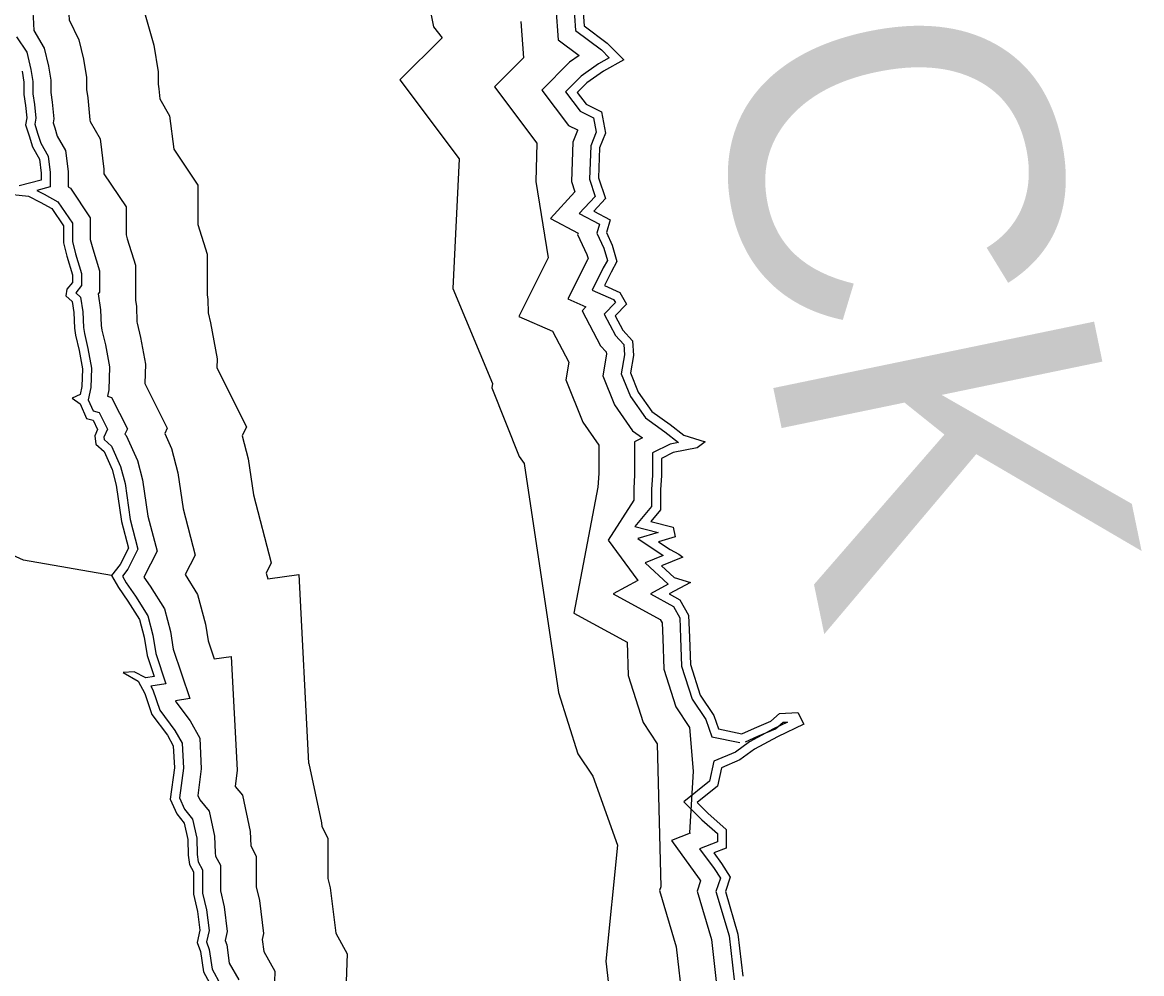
# Model space of a CAD drawing. Extents: x 2104537 to 2336408, y 34176 to 229611.
# Drawn here: x 2309757 to 2312627, y 163923 to 166362 of the extents above; entities that cross this region are included whole.
import ezdxf

# ---------------------------------------------------------------- set-up
doc = ezdxf.new("R2010")
doc.units = 0
for name, color, linetype in [('Exist Hydrographic Buffer Line', 7, 'Continuous'), ('Exist Hydrographic Creek Single Shore', 7, 'Continuous'), ('Exist Hydrographic River Shore', 7, 'Continuous'), ('Exist Hydrographic River Shore Label', 7, 'Continuous')]:
    doc.layers.add(name, color=color, linetype=linetype)

msp = doc.modelspace()

# ---------------------------------------------------------------- linework, layer by layer
at = {"layer": 'Exist Hydrographic Buffer Line'}
for points in [[(2309739.7, 166878.4), (2309783, 166842.4), (2309789.1, 166744), (2309801.3, 166703.2), (2309798.1, 166661.6), (2309809.7, 166642.9), (2309835.8, 166583.5), (2309846, 166544.4), (2309869.4, 166493.3), (2309872.2, 166434), (2309876.6, 166382.4), (2309877.4, 166368.4), (2309902.3, 166317.8)], [(2310748.8, 166665.9), (2310811.5, 166350.4), (2310833.6, 166322.8), (2310725.4, 166214.5), (2310877.1, 166012.1), (2310860.8, 165679.8), (2310962.8, 165436.5), (2310960.9, 165425.2), (2311031.3, 165249.2), (2311044, 165231.1), (2311131.7, 164643.7), (2311181.5, 164486.6), (2311219.7, 164429.3), (2311282.8, 164252.5)], [(2309748.8, 166553.3), (2309759.1, 166513.5), (2309778.5, 166471.2), (2309780.5, 166427.8), (2309785, 166375.9), (2309786.9, 166341.3), (2309813, 166296.3)], [(2310067.1, 166399.1), (2310094.6, 166304.2), (2310105.4, 166235.5), (2310105.4, 166204.2), (2310107.4, 166192.1), (2310109.9, 166165.9), (2310134.5, 166122.7), (2310145.2, 166036.9), (2310206.8, 165944.5), (2310206.8, 165843.9), (2310230.6, 165767.5), (2310230.6, 165663.9), (2310232.6, 165651.4), (2310233.9, 165617.4), (2310239.8, 165591.6), (2310257, 165499.7), (2310256.2, 165476.5), (2310331.8, 165325.4), (2310321, 165301.6), (2310336.1, 165243.3), (2310349.5, 165151.1), (2310395.2, 164975.9), (2310382.2, 164950), (2310386.2, 164935), (2310465.8, 164946.4), (2310491.2, 164462.5), (2310491.8, 164461.8), (2310524.3, 164309.8), (2310524.7, 164299.9), (2310540.6, 164270.4), (2310540.6, 164166.5), (2310546.1, 164142.8), (2310560.7, 164026.3), (2310590.1, 163973.7), (2310587.5, 163903)], [(2311125.3, 166399.3), (2311130.9, 166317.3), (2311184.6, 166277), (2311160.4, 166259.9), (2311089.2, 166188.7), (2311157.1, 166098.1), (2311180.5, 166086.4), (2311180.7, 166085.2), (2311168.7, 166055.1), (2311165.4, 165954), (2311174.1, 165927.5), (2311111, 165859.2), (2311181.9, 165821.6), (2311180.9, 165818.6), (2311204.7, 165767), (2311207.7, 165757), (2311205.9, 165753.7), (2311155.5, 165653), (2311202, 165632.7), (2311192.1, 165622.7), (2311239.9, 165532.9), (2311254.4, 165517), (2311254.7, 165511.8), (2311245.4, 165456), (2311275.4, 165381.1), (2311321.5, 165315.1), (2311347.4, 165296.7), (2311327, 165286.6), (2311327, 165201.8), (2311324.6, 165167), (2311324.6, 165137.4), (2311259.5, 165034.3), (2311335.1, 164930.9), (2311272, 164896.5), (2311392.7, 164830.6), (2311397.3, 164822.5), (2311399, 164782.1), (2311401.8, 164703.5), (2311432.4, 164607), (2311467.9, 164553.9)], [(2311170.1, 166416.7), (2311175.3, 166341.4), (2311241.9, 166291.4), (2311261.7, 166271.7), (2311234.7, 166256.2), (2311190.1, 166224.7), (2311149.8, 166184.4), (2311187.3, 166134.3), (2311221.6, 166117.2), (2311228.3, 166080.4), (2311214.4, 166045.5), (2311211.6, 165960.5), (2311226.1, 165916.1), (2311185.2, 165871.8), (2311236.9, 165844.4), (2311230, 165821.9), (2311247.9, 165783.2), (2311257.1, 165751.8), (2311246.6, 165732.4), (2311218.2, 165675.7), (2311273.2, 165651.7), (2311277.9, 165643.6), (2311248.6, 165614.3), (2311277.8, 165559.6), (2311299.1, 165536.1), (2311300.9, 165509.5), (2311292.8, 165461.1), (2311316.1, 165403), (2311354.6, 165348), (2311404.5, 165312.5), (2311439.4, 165285.1), (2311418.2, 165280.8), (2311373, 165258.2), (2311373, 165200.1), (2311370.5, 165165.4), (2311370.5, 165120.8), (2311327.9, 165069.6), (2311387.2, 165054.1), (2311334.9, 165038.7), (2311400.3, 164995.1), (2311353.9, 164976.1), (2311413.2, 164921.3), (2311367.8, 164896.5), (2311426.3, 164864.6), (2311442.7, 164835.4), (2311444.9, 164783.9), (2311447.5, 164711.4), (2311474.3, 164627.1), (2311509.2, 164574.6), (2311525, 164530.4), (2311597.1, 164515.4)], [(2311035.6, 166364.3), (2311042, 166271.4), (2310967.9, 166197.3), (2311076.7, 166052.2), (2311073.5, 165954), (2311105.4, 165758.2), (2311030.2, 165607.6), (2311116.1, 165570), (2311158.1, 165491.1), (2311150.6, 165445.7), (2311194, 165337.1), (2311235.2, 165278.3), (2311235.2, 165205.1), (2311232.7, 165170.7), (2311171.1, 164846.9), (2311307.5, 164772.5), (2311310.5, 164687.6), (2311348.8, 164566.9), (2311385.1, 164512.3)], [(2309741.8, 166325.4), (2309768.4, 166285.5)], [(2309902.3, 166317.8), (2309914.3, 166268.3), (2309921.7, 166221.1), (2309921.7, 166189.8), (2309925, 166169.1), (2309930.4, 166111.9), (2309930.3, 166111.3), (2309931.4, 166107.8), (2309956.7, 166063.5), (2309966.4, 165985.9), (2309966.4, 165973.9), (2310023.1, 165888.9), (2310023, 165817.6), (2310025.8, 165807), (2310046.9, 165739.5), (2310046.9, 165649.5), (2310049.4, 165633.6), (2310050.9, 165594), (2310051.3, 165591.2), (2310059.9, 165554), (2310072.7, 165485.7), (2310071.1, 165436.1), (2310128.3, 165321.6), (2310122.1, 165308), (2310139.6, 165269.1), (2310155.7, 165207), (2310169.1, 165114.6), (2310200, 164996.3), (2310174.9, 164946.2), (2310206.6, 164895.4), (2310227, 164819.2), (2310233.6, 164776.3), (2310249.1, 164729.9), (2310292.9, 164736.1), (2310308.2, 164444.3), (2310302.9, 164403), (2310321.4, 164380.2), (2310341.3, 164287), (2310342.7, 164250.4), (2310356.9, 164224.1), (2310356.9, 164145.4), (2310365, 164110.5), (2310375.6, 164025.5), (2310372, 164010.2), (2310376.3, 163979.5), (2310404.6, 163928.9), (2310402.6, 163874.5)], [(2309768.4, 166285.5), (2309779, 166241.4), (2309783.9, 166210.3), (2309783.9, 166179), (2309788.2, 166151.8), (2309791.6, 166116.8), (2309789, 166101.3), (2309796.3, 166078.3), (2309804.5, 166052.3), (2309823.4, 166019.1), (2309828.6, 165977.4), (2309828.6, 165940.3), (2309794.2, 165931.3), (2309813.4, 165921.7), (2309848.5, 165902.4), (2309885.3, 165847.2), (2309885.3, 165799.9), (2309893.3, 165769), (2309909.1, 165718.5), (2309909.1, 165687.3), (2309893.9, 165669), (2309906.1, 165657.9), (2309912, 165620.3), (2309913.5, 165580.1), (2309916.1, 165564.4), (2309925, 165525.8), (2309934.5, 165475.2), (2309932.9, 165425.9), (2309926.1, 165394.2), (2309938.5, 165365.9), (2309954.2, 165361.6), (2309975.6, 165318.8), (2309966.4, 165298.5), (2309967.3, 165292.3), (2309985.6, 165275.3), (2310009.2, 165223.1), (2310020.4, 165179.7), (2310033.9, 165087.3), (2310053.6, 165011.6), (2310027.8, 164960), (2310013.6, 164942), (2310023.3, 164925), (2310046.9, 164891.1), (2310078.8, 164840), (2310091.9, 164790.7), (2310099.3, 164743.7), (2310125.2, 164665.7), (2310086.9, 164660.3), (2310092.1, 164650.4), (2310109.4, 164598.5), (2310148.3, 164546.5), (2310166.6, 164513.6), (2310170, 164449.6), (2310160.1, 164373.3), (2310172.7, 164344.8), (2310193.6, 164319), (2310204.1, 164269.9), (2310205.6, 164228.7), (2310207.9, 164210), (2310219.1, 164189.3), (2310219.1, 164129.5), (2310229.2, 164086.2), (2310235.8, 164033.2), (2310229, 164004.6), (2310236.4, 163985), (2310243.6, 163934.6), (2310265.5, 163895.4)], [(2309813, 166296.3), (2309824.1, 166250.3), (2309829.9, 166213.9), (2309829.9, 166182.6), (2309833.8, 166157.5), (2309837.8, 166115.1), (2309836.1, 166104.7), (2309840.1, 166092.1), (2309846.8, 166070.8), (2309867.8, 166033.9), (2309874.6, 165980.2), (2309874.6, 165940.4), (2309880.5, 165937.2), (2309931.2, 165861.1), (2309931.2, 165805.8), (2309937.5, 165781.7), (2309955, 165725.5), (2309955, 165670.7), (2309951.3, 165666.1), (2309957.8, 165624.7), (2309959.3, 165584.7), (2309961.2, 165573.3), (2309970, 165535.2), (2309980.6, 165478.7), (2309978.6, 165420.2), (2309975.1, 165403.6), (2309986.1, 165400.5), (2310026.5, 165319.7), (2310020.2, 165305.9), (2310023.7, 165302.7), (2310052.7, 165238.4), (2310065.5, 165188.8), (2310078.9, 165096.4), (2310102.4, 165006.5), (2310069, 164939.7), (2310085.2, 164916.4), (2310121.4, 164858.4), (2310136.9, 164800.2), (2310144.1, 164754.6), (2310186.2, 164628.1), (2310149.7, 164622.8), (2310150.6, 164620), (2310187, 164571.5), (2310211.9, 164526.7), (2310216, 164447.8), (2310207.3, 164380.1), (2310212.2, 164368.9), (2310236.2, 164339.4), (2310249.8, 164275.6), (2310251.4, 164232.4), (2310252.4, 164224.3), (2310265, 164200.9), (2310265, 164134.8), (2310274.4, 164094.3), (2310282.4, 164030.6), (2310276.9, 164007.6), (2310281.1, 163996.4), (2310287.8, 163949.5), (2310311.9, 163906.6)], [(2311467.9, 164553.9), (2311477.4, 164442), (2311467.6, 164284.3), (2311469.1, 164283), (2311421.4, 164264.6), (2311492.8, 164166.3), (2311496.3, 164161), (2311487.5, 164134.5), (2311524.1, 164010.3), (2311538.2, 163887.6)], [(2311611.5, 164517), (2311643.3, 164531.7), (2311688.6, 164550.4), (2311707.8, 164567.5), (2311718.8, 164568), (2311683.2, 164550.9), (2311621.8, 164517.6), (2311585.5, 164490.9), (2311529.7, 164467.5), (2311519, 164416.5), (2311453.5, 164363.4), (2311499.2, 164317.6), (2311539.2, 164281.9), (2311539.2, 164260.7), (2311493.7, 164243.2), (2311530.8, 164192.3), (2311546.8, 164167.3), (2311535.6, 164133.7), (2311569.3, 164019.5), (2311582.3, 163906.6)], [(2311385.1, 164512.3), (2311394.3, 164145.6), (2311391.2, 164136.2), (2311433.8, 163991.9), (2311450.1, 163849.6)], [(2311282.8, 164252.5), (2311253.1, 163955.1), (2311270.9, 163800.3), (2311279.2, 163695.6), (2311274.5, 163674.9), (2311288.2, 163475.9), (2311292.7, 163467.8), (2311244.6, 163299.3), (2311366.1, 163046.6), (2311396.3, 162971.1), (2311396.3, 162969.4), (2311394.3, 162936.2), (2311388.8, 162831.5), (2311419.7, 162721), (2311432.2, 162669.2), (2311440.1, 162617.9), (2311462.8, 162476.4), (2311490.1, 161989.3), (2311469.8, 161924.9), (2311518.3, 161861.9), (2311502.7, 161733.7), (2311554.4, 161690.6), (2311602.6, 161479.2), (2311678, 161375.2)]]:
    msp.add_lwpolyline(points, dxfattribs=at)
at = {"layer": 'Exist Hydrographic Creek Single Shore'}
msp.add_lwpolyline([(2309986, 164944), (2309760.3, 164983.3), (2309571.9, 165068)], dxfattribs=at)
at = {"layer": 'Exist Hydrographic River Shore'}
for points in [[(2311192.5, 166425.5), (2311197.5, 166353.5), (2311257, 166308.8), (2311299.2, 166266.6), (2311247.1, 166236.8), (2311204.9, 166207.1), (2311180.1, 166182.2), (2311202.4, 166152.5), (2311242.1, 166132.6), (2311252.1, 166078), (2311237.2, 166040.8), (2311234.7, 165963.8), (2311252.1, 165910.4), (2311222.3, 165878.2), (2311264.5, 165855.8), (2311254.5, 165823.6), (2311269.4, 165791.3), (2311281.8, 165749.1), (2311266.9, 165721.8), (2311249.6, 165687.1), (2311289.3, 165669.7), (2311306.6, 165639.9), (2311276.9, 165610.1), (2311296.7, 165572.9), (2311321.5, 165545.6), (2311324, 165508.4), (2311316.6, 165463.7), (2311336.4, 165414), (2311371.1, 165364.4), (2311418.3, 165330.9), (2311453, 165303.6), (2311507.6, 165286.2), (2311487.7, 165271.3), (2311425.7, 165258.9), (2311395.9, 165244), (2311395.9, 165199.3), (2311393.5, 165164.6), (2311393.5, 165112.5), (2311368.7, 165082.7), (2311425.7, 165067.8), (2311430.7, 165043), (2311388.5, 165030.5), (2311418.3, 165010.7), (2311440.6, 164998.3), (2311450.5, 164990.8), (2311395.9, 164968.5), (2311428.2, 164938.7), (2311470.4, 164926.3), (2311415.8, 164896.5), (2311443.1, 164881.6), (2311465.4, 164841.9), (2311467.9, 164784.8), (2311470.4, 164715.3), (2311495.2, 164637.1), (2311529.9, 164585), (2311542.3, 164550.3), (2311601.8, 164537.9)], [(2309756.5, 166236.9), (2309761, 166208.5), (2309761, 166177.2), (2309765.4, 166148.9), (2309768.4, 166117.6), (2309765.4, 166099.7), (2309774.4, 166071.4), (2309783.3, 166043), (2309801.2, 166011.7), (2309805.7, 165975.9), (2309805.7, 165958), (2309749, 165943.1)], [(2309708.8, 165923.7), (2309772.9, 165916.3), (2309802.7, 165901.4), (2309832.5, 165885), (2309862.3, 165840.2), (2309862.3, 165797), (2309871.2, 165762.7), (2309886.1, 165715), (2309886.1, 165695.6), (2309871.2, 165677.7), (2309868.2, 165661.3), (2309884.6, 165646.4), (2309889.1, 165618), (2309890.6, 165577.8), (2309893.6, 165559.9), (2309902.5, 165521.1), (2309911.5, 165473.4), (2309910, 165428.7), (2309905.5, 165407.8), (2309884.6, 165398.8), (2309905.5, 165383.9), (2309921.9, 165346.7), (2309938.3, 165342.2), (2309950.2, 165318.3), (2309942.8, 165301.9), (2309945.7, 165281), (2309966.6, 165261.7), (2309987.5, 165215.4), (2309997.9, 165175.2), (2310011.3, 165082.7), (2310029.2, 165014.1), (2310008.3, 164972.4), (2309986, 164944), (2310003.9, 164912.7), (2310027.7, 164878.4), (2310057.5, 164830.7), (2310069.4, 164786), (2310076.9, 164738.3), (2310094.8, 164684.6), (2310073.9, 164681.6), (2310044.1, 164696.5), (2310015.8, 164695), (2310054.5, 164672.7), (2310070.9, 164641.3), (2310088.8, 164587.7), (2310129, 164534), (2310143.9, 164507.1), (2310146.9, 164450.5), (2310136.5, 164370), (2310152.9, 164332.7), (2310172.2, 164308.8), (2310181.2, 164267.1), (2310182.7, 164226.8), (2310185.7, 164202.9), (2310196.1, 164183.6), (2310196.1, 164126.9), (2310206.5, 164082.2), (2310212.5, 164034.4), (2310205, 164003.1), (2310214, 163979.3), (2310221.4, 163927.1), (2310242.3, 163889.8)], [(2311601.8, 164537.9), (2311634.1, 164552.7), (2311676.3, 164570.1), (2311698.6, 164590), (2311745.7, 164592.5), (2311760.6, 164562.7), (2311693.6, 164530.4), (2311634.1, 164498.1), (2311596.9, 164470.8), (2311549.7, 164451), (2311539.8, 164403.8), (2311487.7, 164361.6), (2311515, 164334.3), (2311562.1, 164292.1), (2311562.1, 164245), (2311529.9, 164232.6), (2311549.7, 164205.3), (2311572.1, 164170.5), (2311559.7, 164133.3), (2311591.9, 164024.1), (2311604.3, 163916.1)]]:
    msp.add_lwpolyline(points, dxfattribs=at)

# ---------------------------------------------------------------- texts
at = {"layer": 'Exist Hydrographic River Shore Label'}
msp.add_text('BRUNSWICK', height=840, rotation=281.6989, dxfattribs=at).set_placement((2310423.9, 171503.2))

doc.saveas('drawing.dxf')
